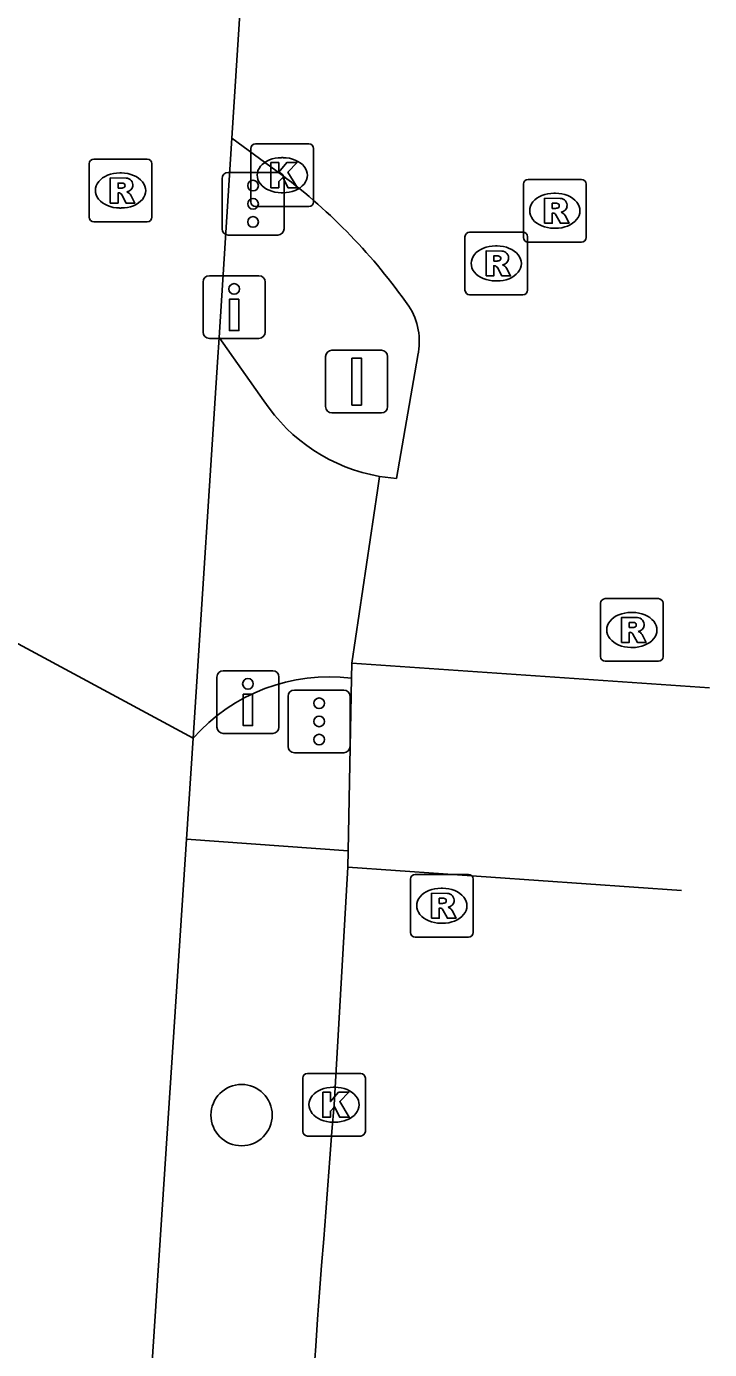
# Model space of a CAD drawing. Extents: x 161087 to 161922, y 382574 to 383873.
# Drawn here: x 161865.81 to 161876.72, y 382818.86 to 382839.98 of the extents above; entities that cross this region are included whole.
import ezdxf

# ---------------------------------------------------------------- set-up
doc = ezdxf.new("R2010")
doc.units = 0
for name, color, linetype in [('IMGEO_Boom', 7, 'Continuous'), ('IMGEO_Drukknoppaal', 7, 'Continuous'), ('IMGEO_Fietspad_gesloten', 7, 'Continuous'), ('IMGEO_Kolk', 7, 'Continuous'), ('IMGEO_Portaal', 7, 'Continuous'), ('IMGEO_Rijbaan_lokaal_gesloten', 7, 'Continuous'), ('IMGEO_Rijbaan_lokaal_open', 7, 'Continuous'), ('IMGEO_Rioolput', 7, 'Continuous'), ('IMGEO_Verkeerseiland_open', 7, 'Continuous'), ('IMGEO_Verkeersregelinstallatiepaal', 7, 'Continuous')]:
    doc.layers.add(name, color=color, linetype=linetype)

msp = doc.modelspace()

# ---------------------------------------------------------------- linework, layer by layer
at = {"layer": 'IMGEO_Boom'}
msp.add_circle((161869.242, 382822.601), 0.489, dxfattribs=at)
at = {"layer": 'IMGEO_Drukknoppaal'}
for p, q in [((161868.629, 382835.1), (161868.629, 382835.9)), ((161868.629, 382835.9), (161868.629, 382835.1)), ((161868.729, 382836), (161869.519, 382836)), ((161869.519, 382836), (161868.729, 382836)), ((161869.619, 382835.9), (161869.619, 382835.1)), ((161869.619, 382835.1), (161869.619, 382835.9)), ((161869.519, 382835), (161868.729, 382835)), ((161868.729, 382835), (161869.519, 382835)), ((161868.949, 382829.695), (161869.739, 382829.695)), ((161869.739, 382829.695), (161868.949, 382829.695)), ((161868.849, 382828.795), (161868.849, 382829.595)), ((161868.849, 382829.595), (161868.849, 382828.795)), ((161869.839, 382829.595), (161869.839, 382828.795)), ((161869.839, 382828.795), (161869.839, 382829.595)), ((161869.739, 382828.695), (161868.949, 382828.695)), ((161868.949, 382828.695), (161869.739, 382828.695))]:
    msp.add_line(p, q, dxfattribs=at)
for points in [[(161869.199, 382835.625), (161869.199, 382835.125), (161869.049, 382835.125), (161869.049, 382835.625), (161869.199, 382835.625)], [(161869.419, 382829.32), (161869.419, 382828.82), (161869.269, 382828.82), (161869.269, 382829.32), (161869.419, 382829.32)]]:
    msp.add_lwpolyline(points, dxfattribs=at)
for centre in [(161869.124, 382835.79), (161869.344, 382829.485)]:
    msp.add_circle(centre, 0.085, dxfattribs=at)
for centre, start, end in [((161868.729, 382835.9), 90, 180), ((161868.729, 382835.9), 90, 180), ((161869.519, 382835.9), 0, 90), ((161869.519, 382835.9), 360, 90), ((161868.729, 382835.1), 180, 270), ((161868.729, 382835.1), 180, 270), ((161869.519, 382835.1), 270, 0), ((161869.519, 382835.1), 270, 0), ((161868.949, 382829.595), 90, 180), ((161868.949, 382829.595), 90, 180), ((161869.739, 382829.595), 0, 90), ((161869.739, 382829.595), 360, 90), ((161868.949, 382828.795), 180, 270), ((161868.949, 382828.795), 180, 270), ((161869.739, 382828.795), 270, 0), ((161869.739, 382828.795), 270, 0)]:
    msp.add_arc(centre, 0.1, start, end, dxfattribs=at)
at = {"layer": 'IMGEO_Fietspad_gesloten'}
for points in [[(161868.883, 382835.013), (161869.087, 382838.199)], [(161868.468, 382828.616), (161868.493, 382828.949), (161868.857, 382834.621), (161868.883, 382835.013)], [(161869.599, 382834.003), (161868.883, 382835.013)], [(161864.583, 382830.709), (161868.468, 382828.616)], [(161868.362, 382827.004), (161868.468, 382828.616)], [(161866.022, 382791.413), (161866.09, 382792.42), (161868.362, 382827.004)]]:
    msp.add_lwpolyline(points, dxfattribs=at)
for centre, radius, start, end in [((161871.929, 382835.557), 2.801, 213.6927, 260.0657), ((161870.644, 382826.697), 2.902, 83.0178, 138.595)]:
    msp.add_arc(centre, radius, start, end, dxfattribs=at)
at = {"layer": 'IMGEO_Kolk'}
for p, q in [((161869.391, 382837.18), (161869.391, 382838.032)), ((161869.466, 382838.106), (161870.318, 382838.106)), ((161870.392, 382838.032), (161870.392, 382837.18)), ((161869.879, 382837.886), (161869.904, 382837.886)), ((161869.902, 382837.326), (161869.877, 382837.326)), ((161870.318, 382837.106), (161869.466, 382837.106)), ((161870.218, 382822.341), (161870.218, 382823.193)), ((161870.293, 382823.267), (161871.145, 382823.267)), ((161871.219, 382823.193), (161871.219, 382822.341)), ((161870.706, 382823.047), (161870.731, 382823.047)), ((161870.729, 382822.487), (161870.704, 382822.487)), ((161871.145, 382822.267), (161870.293, 382822.267))]:
    msp.add_line(p, q, dxfattribs=at)
for points in [[(161869.391, 382837.18), (161869.391, 382838.032)], [(161869.466, 382838.106), (161870.318, 382838.106)], [(161870.392, 382838.032), (161870.392, 382837.18)], [(161869.712, 382837.806), (161869.835, 382837.806), (161869.835, 382837.655), (161869.965, 382837.806), (161870.129, 382837.806), (161869.983, 382837.655), (161870.136, 382837.406), (161869.984, 382837.406), (161869.899, 382837.57), (161869.835, 382837.503), (161869.835, 382837.406), (161869.712, 382837.406), (161869.712, 382837.806)], [(161870.318, 382837.106), (161869.466, 382837.106)], [(161870.218, 382822.341), (161870.218, 382823.193)], [(161870.293, 382823.267), (161871.145, 382823.267)], [(161871.219, 382823.193), (161871.219, 382822.341)], [(161870.539, 382822.967), (161870.662, 382822.967), (161870.662, 382822.816), (161870.792, 382822.967), (161870.956, 382822.967), (161870.81, 382822.816), (161870.963, 382822.567), (161870.811, 382822.567), (161870.726, 382822.731), (161870.662, 382822.664), (161870.662, 382822.567), (161870.539, 382822.567), (161870.539, 382822.967)], [(161871.145, 382822.267), (161870.293, 382822.267)]]:
    msp.add_lwpolyline(points, dxfattribs=at)
for centre, start, end in [((161869.468, 382838.03), 91.552, 178.448), ((161869.468, 382838.03), 91.552, 178.448), ((161870.316, 382838.03), 1.552, 88.448), ((161870.316, 382838.03), 1.552, 88.448), ((161869.468, 382837.182), 181.552, 268.448), ((161869.468, 382837.182), 181.552, 268.448), ((161870.316, 382837.182), 271.552, 358.448), ((161870.316, 382837.182), 271.552, 358.448), ((161870.295, 382823.191), 91.552, 178.448), ((161870.295, 382823.191), 91.552, 178.448), ((161871.143, 382823.191), 1.552, 88.448), ((161871.143, 382823.191), 1.552, 88.448), ((161870.295, 382822.343), 181.552, 268.448), ((161870.295, 382822.343), 181.552, 268.448), ((161871.143, 382822.343), 271.552, 358.448), ((161871.143, 382822.343), 271.552, 358.448)]:
    msp.add_arc(centre, 0.0765, start, end, dxfattribs=at)
for centre, major_axis, ratio, start_param, end_param in [((161869.878, 382837.606), (-0.387, 0.002), 0.722429, 4.712389, 7.853982), ((161869.903, 382837.606), (-0.39, 0.002), 0.717154, 1.570796, 4.712389), ((161870.705, 382822.767), (-0.387, 0.002), 0.722429, 4.712389, 7.853982), ((161870.73, 382822.767), (-0.39, 0.002), 0.717154, 1.570796, 4.712389)]:
    msp.add_ellipse(centre, major_axis=major_axis, ratio=ratio, start_param=start_param, end_param=end_param, dxfattribs=at)
at = {"layer": 'IMGEO_Portaal'}
for p, q in [((161870.685, 382834.812), (161871.475, 382834.812)), ((161871.475, 382834.812), (161870.685, 382834.812)), ((161870.585, 382833.912), (161870.585, 382834.712)), ((161870.585, 382834.712), (161870.585, 382833.912)), ((161871.575, 382834.712), (161871.575, 382833.912)), ((161871.575, 382833.912), (161871.575, 382834.712)), ((161871.475, 382833.812), (161870.685, 382833.812)), ((161870.685, 382833.812), (161871.475, 382833.812))]:
    msp.add_line(p, q, dxfattribs=at)
msp.add_lwpolyline([(161871.005, 382834.687), (161871.155, 382834.687), (161871.155, 382833.937), (161871.005, 382833.937), (161871.005, 382834.687)], dxfattribs=at)
for centre, start, end in [((161870.685, 382834.712), 90, 180), ((161870.685, 382834.712), 90, 180), ((161871.475, 382834.712), 0, 90), ((161871.475, 382834.712), 360, 90), ((161870.685, 382833.912), 180, 270), ((161870.685, 382833.912), 180, 270), ((161871.475, 382833.912), 270, 0), ((161871.475, 382833.912), 270, 0)]:
    msp.add_arc(centre, 0.1, start, end, dxfattribs=at)
at = {"layer": 'IMGEO_Rijbaan_lokaal_gesloten'}
for points in [[(161869.087, 382838.199), (161869.439, 382843.669)], [(161869.087, 382838.199), (161869.892, 382837.606)], [(161872.056, 382834.73), (161871.714, 382832.765), (161871.446, 382832.798)], [(161871.446, 382832.798), (161871.412, 382832.571), (161871.001, 382829.815)], [(161871.001, 382829.815), (161876.715, 382829.422)], [(161870.941, 382826.561), (161870.719, 382822.767)], [(161876.269, 382826.189), (161870.941, 382826.561)]]:
    msp.add_lwpolyline(points, dxfattribs=at)
for centre, radius, start, end in [((161864.343, 382830.225), 9.234, 34.957, 53.0632), ((161871.065, 382834.954), 1.016, 347.2928, 33.6118), ((162658.626, 382760.934), 790.33, 175.512787, 176.509062)]:
    msp.add_arc(centre, radius, start, end, dxfattribs=at)
at = {"layer": 'IMGEO_Rijbaan_lokaal_open'}
for points in [[(161871.001, 382829.815), (161870.997, 382829.577)], [(161870.997, 382829.577), (161870.946, 382826.819)], [(161870.946, 382826.819), (161870.941, 382826.561)]]:
    msp.add_lwpolyline(points, dxfattribs=at)
at = {"layer": 'IMGEO_Rioolput'}
for p, q in [((161866.809, 382836.936), (161866.809, 382837.788)), ((161866.884, 382837.862), (161867.736, 382837.862)), ((161867.81, 382837.788), (161867.81, 382836.936)), ((161867.297, 382837.642), (161867.322, 382837.642)), ((161873.818, 382837.538), (161874.67, 382837.538)), ((161873.743, 382836.612), (161873.743, 382837.464)), ((161874.231, 382837.318), (161874.256, 382837.318)), ((161874.744, 382837.464), (161874.744, 382836.612)), ((161867.32, 382837.082), (161867.295, 382837.082)), ((161867.736, 382836.862), (161866.884, 382836.862)), ((161872.884, 382836.697), (161873.736, 382836.697)), ((161874.254, 382836.758), (161874.229, 382836.758)), ((161872.809, 382835.771), (161872.809, 382836.623)), ((161873.297, 382836.477), (161873.322, 382836.477)), ((161873.81, 382836.623), (161873.81, 382835.771)), ((161874.67, 382836.538), (161873.818, 382836.538)), ((161873.32, 382835.917), (161873.295, 382835.917)), ((161873.736, 382835.697), (161872.884, 382835.697)), ((161874.973, 382829.92), (161874.973, 382830.772)), ((161875.048, 382830.846), (161875.9, 382830.846)), ((161875.974, 382830.772), (161875.974, 382829.92)), ((161875.461, 382830.626), (161875.486, 382830.626)), ((161875.484, 382830.066), (161875.459, 382830.066)), ((161875.9, 382829.846), (161875.048, 382829.846)), ((161871.939, 382825.517), (161871.939, 382826.369)), ((161872.014, 382826.443), (161872.866, 382826.443)), ((161872.94, 382826.369), (161872.94, 382825.517)), ((161872.427, 382826.223), (161872.452, 382826.223)), ((161872.45, 382825.663), (161872.425, 382825.663)), ((161872.866, 382825.443), (161872.014, 382825.443))]:
    msp.add_line(p, q, dxfattribs=at)
for points in [[(161866.809, 382836.936), (161866.809, 382837.788)], [(161866.884, 382837.862), (161867.736, 382837.862)], [(161867.81, 382837.788), (161867.81, 382836.936)], [(161867.398, 382837.56), (161867.146, 382837.562), (161867.146, 382837.162)], [(161867.324, 382837.481), (161867.27, 382837.481), (161867.27, 382837.4)], [(161873.818, 382837.538), (161874.67, 382837.538)], [(161867.146, 382837.162), (161867.27, 382837.162), (161867.27, 382837.324), (161867.281, 382837.324)], [(161867.27, 382837.4), (161867.322, 382837.4)], [(161867.328, 382837.295), (161867.399, 382837.162), (161867.539, 382837.162), (161867.474, 382837.288)], [(161873.743, 382836.612), (161873.743, 382837.464)], [(161874.744, 382837.464), (161874.744, 382836.612)], [(161874.332, 382837.236), (161874.08, 382837.238), (161874.08, 382836.838)], [(161874.258, 382837.157), (161874.204, 382837.157), (161874.204, 382837.076)], [(161874.204, 382837.076), (161874.256, 382837.076)], [(161867.736, 382836.862), (161866.884, 382836.862)], [(161874.08, 382836.838), (161874.204, 382836.838), (161874.204, 382837), (161874.215, 382837)], [(161874.262, 382836.971), (161874.333, 382836.838), (161874.473, 382836.838), (161874.408, 382836.964)], [(161872.884, 382836.697), (161873.736, 382836.697)], [(161872.809, 382835.771), (161872.809, 382836.623)], [(161873.81, 382836.623), (161873.81, 382835.771)], [(161874.67, 382836.538), (161873.818, 382836.538)], [(161873.398, 382836.395), (161873.146, 382836.397), (161873.146, 382835.997)], [(161873.324, 382836.316), (161873.27, 382836.316), (161873.27, 382836.235)], [(161873.27, 382836.235), (161873.322, 382836.235)], [(161873.146, 382835.997), (161873.27, 382835.997), (161873.27, 382836.159), (161873.281, 382836.159)], [(161873.328, 382836.13), (161873.399, 382835.997), (161873.539, 382835.997), (161873.474, 382836.123)], [(161873.736, 382835.697), (161872.884, 382835.697)], [(161874.973, 382829.92), (161874.973, 382830.772)], [(161875.048, 382830.846), (161875.9, 382830.846)], [(161875.974, 382830.772), (161875.974, 382829.92)], [(161875.562, 382830.544), (161875.31, 382830.546), (161875.31, 382830.146)], [(161875.31, 382830.146), (161875.434, 382830.146), (161875.434, 382830.308), (161875.445, 382830.308)], [(161875.488, 382830.465), (161875.434, 382830.465), (161875.434, 382830.384)], [(161875.434, 382830.384), (161875.486, 382830.384)], [(161875.492, 382830.279), (161875.563, 382830.146), (161875.703, 382830.146), (161875.638, 382830.272)], [(161875.9, 382829.846), (161875.048, 382829.846)], [(161871.939, 382825.517), (161871.939, 382826.369)], [(161872.014, 382826.443), (161872.866, 382826.443)], [(161872.94, 382826.369), (161872.94, 382825.517)], [(161872.528, 382826.141), (161872.276, 382826.143), (161872.276, 382825.743)], [(161872.276, 382825.743), (161872.4, 382825.743), (161872.4, 382825.905), (161872.411, 382825.905)], [(161872.454, 382826.062), (161872.4, 382826.062), (161872.4, 382825.981)], [(161872.4, 382825.981), (161872.452, 382825.981)], [(161872.458, 382825.876), (161872.529, 382825.743), (161872.669, 382825.743), (161872.604, 382825.869)], [(161872.866, 382825.443), (161872.014, 382825.443)]]:
    msp.add_lwpolyline(points, dxfattribs=at)
for centre, radius, start, end in [((161866.886, 382837.786), 0.0765, 91.552, 178.448), ((161866.886, 382837.786), 0.0765, 91.552, 178.448), ((161867.734, 382837.786), 0.0765, 1.552, 88.448), ((161867.734, 382837.786), 0.0765, 1.552, 88.448), ((161867.33, 382837.385), 0.0964, 77.0061, 93.1865), ((161867.397, 382837.45), 0.109, 350.3612, 89.416), ((161873.82, 382837.462), 0.0765, 91.552, 178.448), ((161873.82, 382837.462), 0.0765, 91.552, 178.448), ((161874.668, 382837.462), 0.0765, 1.552, 88.448), ((161874.668, 382837.462), 0.0765, 1.552, 88.448), ((161867.28, 382837.271), 0.0533, 26.0293, 88.6989), ((161867.306, 382837.589), 0.19, 274.7715, 282.9687), ((161867.344, 382837.442), 0.0378, 276.6634, 79.6772), ((161867.395, 382837.45), 0.112, 277.5842, 350.9817), ((161867.379, 382837.235), 0.108, 29.5134, 73.7905), ((161874.24, 382837.265), 0.19, 274.7715, 282.9687), ((161874.264, 382837.061), 0.0964, 77.0061, 93.1865), ((161874.278, 382837.118), 0.0378, 276.6634, 79.6772), ((161874.331, 382837.126), 0.109, 350.3612, 89.416), ((161874.329, 382837.126), 0.112, 277.5842, 350.9817), ((161866.886, 382836.938), 0.0765, 181.552, 268.448), ((161866.886, 382836.938), 0.0765, 181.552, 268.448), ((161867.734, 382836.938), 0.0765, 271.552, 358.448), ((161867.734, 382836.938), 0.0765, 271.552, 358.448), ((161874.214, 382836.947), 0.0533, 26.0293, 88.6989), ((161874.313, 382836.911), 0.108, 29.5134, 73.7905), ((161872.886, 382836.621), 0.0765, 91.552, 178.448), ((161872.886, 382836.621), 0.0765, 91.552, 178.448), ((161873.734, 382836.621), 0.0765, 1.552, 88.448), ((161873.734, 382836.621), 0.0765, 1.552, 88.448), ((161873.82, 382836.614), 0.0765, 181.552, 268.448), ((161873.82, 382836.614), 0.0765, 181.552, 268.448), ((161874.668, 382836.614), 0.0765, 271.552, 358.448), ((161874.668, 382836.614), 0.0765, 271.552, 358.448), ((161873.306, 382836.424), 0.19, 274.7715, 282.9687), ((161873.33, 382836.22), 0.0964, 77.0061, 93.1865), ((161873.344, 382836.277), 0.0378, 276.6634, 79.6772), ((161873.397, 382836.285), 0.109, 350.3612, 89.416), ((161873.395, 382836.285), 0.112, 277.5842, 350.9817), ((161873.28, 382836.106), 0.0533, 26.0293, 88.6989), ((161873.379, 382836.07), 0.108, 29.5134, 73.7905), ((161872.886, 382835.773), 0.0765, 181.552, 268.448), ((161872.886, 382835.773), 0.0765, 181.552, 268.448), ((161873.734, 382835.773), 0.0765, 271.552, 358.448), ((161873.734, 382835.773), 0.0765, 271.552, 358.448), ((161875.05, 382830.77), 0.0765, 91.552, 178.448), ((161875.05, 382830.77), 0.0765, 91.552, 178.448), ((161875.898, 382830.77), 0.0765, 1.552, 88.448), ((161875.898, 382830.77), 0.0765, 1.552, 88.448), ((161875.561, 382830.434), 0.109, 350.3612, 89.416), ((161875.444, 382830.255), 0.0533, 26.0293, 88.6989), ((161875.47, 382830.573), 0.19, 274.7715, 282.9687), ((161875.494, 382830.369), 0.0964, 77.0061, 93.1865), ((161875.508, 382830.426), 0.0378, 276.6634, 79.6772), ((161875.559, 382830.434), 0.112, 277.5842, 350.9817), ((161875.543, 382830.219), 0.108, 29.5134, 73.7905), ((161875.05, 382829.922), 0.0765, 181.552, 268.448), ((161875.05, 382829.922), 0.0765, 181.552, 268.448), ((161875.898, 382829.922), 0.0765, 271.552, 358.448), ((161875.898, 382829.922), 0.0765, 271.552, 358.448), ((161872.016, 382826.367), 0.0765, 91.552, 178.448), ((161872.016, 382826.367), 0.0765, 91.552, 178.448), ((161872.864, 382826.367), 0.0765, 1.552, 88.448), ((161872.864, 382826.367), 0.0765, 1.552, 88.448), ((161872.527, 382826.031), 0.109, 350.3612, 89.416), ((161872.41, 382825.852), 0.0533, 26.0293, 88.6989), ((161872.436, 382826.17), 0.19, 274.7715, 282.9687), ((161872.46, 382825.966), 0.0964, 77.0061, 93.1865), ((161872.474, 382826.023), 0.0378, 276.6634, 79.6772), ((161872.525, 382826.031), 0.112, 277.5842, 350.9817), ((161872.509, 382825.816), 0.108, 29.5134, 73.7905), ((161872.016, 382825.519), 0.0765, 181.552, 268.448), ((161872.016, 382825.519), 0.0765, 181.552, 268.448), ((161872.864, 382825.519), 0.0765, 271.552, 358.448), ((161872.864, 382825.519), 0.0765, 271.552, 358.448)]:
    msp.add_arc(centre, radius, start, end, dxfattribs=at)
for centre, major_axis, ratio, start_param, end_param in [((161867.296, 382837.362), (-0.387, 0.002), 0.722429, 4.712389, 7.853982), ((161867.321, 382837.362), (-0.39, 0.002), 0.717154, 1.570796, 4.712389), ((161874.23, 382837.038), (-0.387, 0.002), 0.722429, 4.712389, 7.853982), ((161874.255, 382837.038), (-0.39, 0.002), 0.717154, 1.570796, 4.712389), ((161873.296, 382836.197), (-0.387, 0.002), 0.722429, 4.712389, 7.853982), ((161873.321, 382836.197), (-0.39, 0.002), 0.717154, 1.570796, 4.712389), ((161875.46, 382830.346), (-0.387, 0.002), 0.722429, 4.712389, 7.853982), ((161875.485, 382830.346), (-0.39, 0.002), 0.717154, 1.570796, 4.712389), ((161872.426, 382825.943), (-0.387, 0.002), 0.722429, 4.712389, 7.853982), ((161872.451, 382825.943), (-0.39, 0.002), 0.717154, 1.570796, 4.712389)]:
    msp.add_ellipse(centre, major_axis=major_axis, ratio=ratio, start_param=start_param, end_param=end_param, dxfattribs=at)
at = {"layer": 'IMGEO_Verkeerseiland_open'}
msp.add_lwpolyline([(161868.362, 382827.004), (161870.946, 382826.819)], dxfattribs=at)
at = {"layer": 'IMGEO_Verkeersregelinstallatiepaal'}
for p, q in [((161868.93, 382836.749), (161868.93, 382837.549)), ((161868.93, 382837.549), (161868.93, 382836.749)), ((161869.03, 382837.649), (161869.82, 382837.649)), ((161869.82, 382837.649), (161869.03, 382837.649)), ((161869.92, 382837.549), (161869.92, 382836.749)), ((161869.92, 382836.749), (161869.92, 382837.549)), ((161869.82, 382836.649), (161869.03, 382836.649)), ((161869.03, 382836.649), (161869.82, 382836.649)), ((161869.986, 382828.486), (161869.986, 382829.286)), ((161869.986, 382829.286), (161869.986, 382828.486)), ((161870.086, 382829.386), (161870.876, 382829.386)), ((161870.876, 382829.386), (161870.086, 382829.386)), ((161870.976, 382829.286), (161870.976, 382828.486)), ((161870.976, 382828.486), (161870.976, 382829.286)), ((161870.876, 382828.386), (161870.086, 382828.386)), ((161870.086, 382828.386), (161870.876, 382828.386))]:
    msp.add_line(p, q, dxfattribs=at)
for centre in [(161869.425, 382837.439), (161869.425, 382837.149), (161869.425, 382836.859), (161870.481, 382829.176), (161870.481, 382828.886), (161870.481, 382828.596)]:
    msp.add_circle(centre, 0.085, dxfattribs=at)
for centre, start, end in [((161869.03, 382837.549), 90, 180), ((161869.03, 382837.549), 90, 180), ((161869.82, 382837.549), 0, 90), ((161869.82, 382837.549), 360, 90), ((161869.03, 382836.749), 180, 270), ((161869.03, 382836.749), 180, 270), ((161869.82, 382836.749), 270, 0), ((161869.82, 382836.749), 270, 0), ((161870.086, 382829.286), 90, 180), ((161870.086, 382829.286), 90, 180), ((161870.876, 382829.286), 0, 90), ((161870.876, 382829.286), 360, 90), ((161870.086, 382828.486), 180, 270), ((161870.086, 382828.486), 180, 270), ((161870.876, 382828.486), 270, 0), ((161870.876, 382828.486), 270, 0)]:
    msp.add_arc(centre, 0.1, start, end, dxfattribs=at)

doc.saveas('drawing.dxf')
